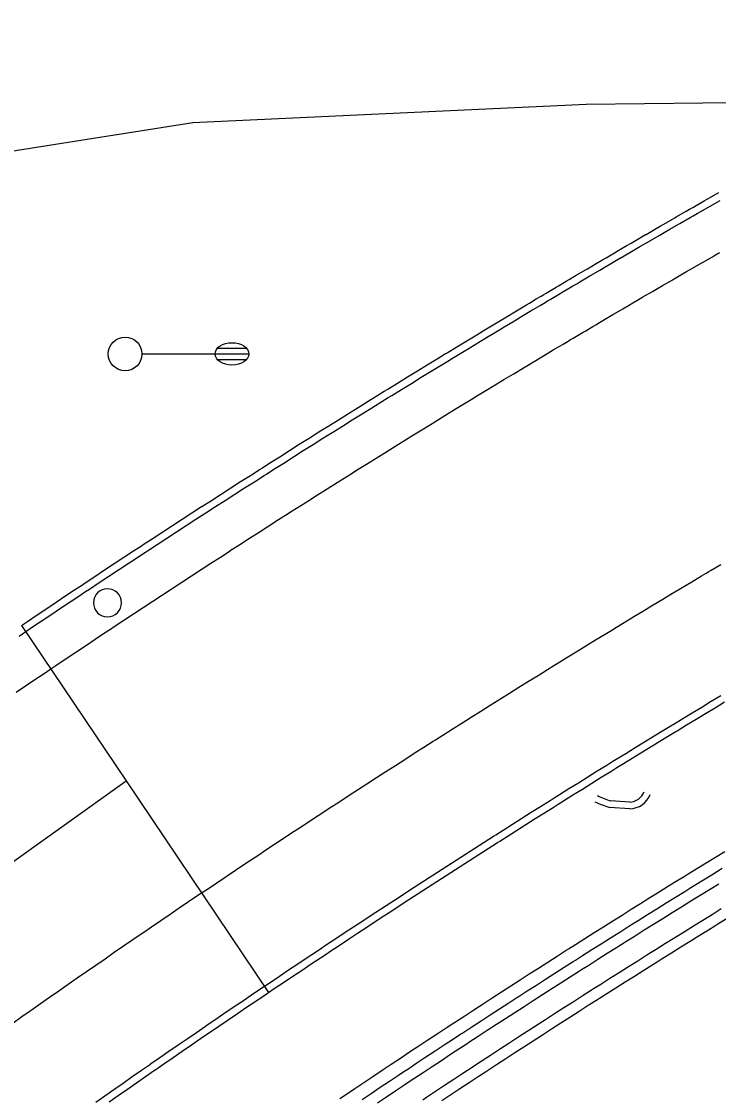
# Model space of a CAD drawing. Extents: x 2145380 to 2157287, y 139568 to 149130.
# Drawn here: x 2151869.3 to 2151931.3, y 142658.9 to 142754.6 of the extents above; entities that cross this region are included whole.
import ezdxf

# ---------------------------------------------------------------- set-up
doc = ezdxf.new("R2010")
doc.units = 0
for name, color, linetype in [('PR_PREVIOUSLY CONSTRUCTED', 7, 'Continuous'), ('TOPO_Curb Back', 7, 'Continuous'), ('TOPO_Flowline', 7, 'Continuous'), ('TOPO_Light Pole', 7, 'Continuous'), ('TOPO_Misc', 7, 'Continuous')]:
    doc.layers.add(name, color=color, linetype=linetype)

# ---------------------------------------------------------------- blocks, each defined once
blk = doc.blocks.new('LP')
at = {"layer": 'TOPO_Light Pole'}
blk.add_line((3.81, 0), (20.32, 0), dxfattribs=at)
for points in [[(20.32, 0), (27.94, 0)], [(20.32, 0), (23.5, 0)], [(20.83, 1.27), (27.43, 1.27)], [(20.83, 1.27), (23.5, 1.27)], [(23.71, 1.27), (27.43, 1.27)], [(23.71, 0), (27.94, 0)], [(20.83, -1.27), (27.43, -1.27)], [(20.83, -1.27), (23.5, -1.27)], [(23.71, -1.27), (27.43, -1.27)]]:
    blk.add_lwpolyline(points, dxfattribs=at)
blk.add_circle((0, 0), 3.81, dxfattribs=at)
blk.add_ellipse((24.13, 0), major_axis=(3.81, 0), ratio=0.666667, dxfattribs=at)
blk = doc.blocks.new('POST')
at = {"layer": 'TOPO_Misc'}
for start, end in [(90, 180), (360, 90), (180, 270), (270, 0)]:
    blk.add_arc((-0.01, 0.03), 3.16, start, end, dxfattribs=at)

msp = doc.modelspace()

# ---------------------------------------------------------------- linework, layer by layer
at = {"layer": 'PR_PREVIOUSLY CONSTRUCTED'}
for p, q in [((2151869.328, 142700.948), (2151878.636, 142687.122)), ((2151790.957, 142624.477), (2151878.636, 142687.122)), ((2151878.636, 142687.122), (2151891.295, 142668.32))]:
    msp.add_line(p, q, dxfattribs=at)
for points in [[(2151869.328, 142700.948), (2151869.854, 142701.301), (2151870.709, 142701.876), (2151871.565, 142702.449), (2151872.421, 142703.021), (2151873.278, 142703.593), (2151874.136, 142704.164), (2151874.647, 142704.503), (2151874.994, 142704.733), (2151875.853, 142705.302), (2151876.712, 142705.87), (2151877.572, 142706.437), (2151878.432, 142707.003), (2151879.293, 142707.569), (2151879.989, 142708.024), (2151880.155, 142708.133), (2151881.017, 142708.696), (2151881.88, 142709.259), (2151882.744, 142709.821), (2151883.608, 142710.381), (2151884.472, 142710.941), (2151885.337, 142711.5), (2151885.353, 142711.51), (2151886.203, 142712.058), (2151887.069, 142712.615), (2151887.936, 142713.171), (2151888.804, 142713.727), (2151889.672, 142714.281), (2151890.541, 142714.835), (2151890.74, 142714.961), (2151891.41, 142715.387), (2151892.28, 142715.939), (2151893.15, 142716.49), (2151894.021, 142717.039), (2151894.893, 142717.588), (2151895.765, 142718.136), (2151896.149, 142718.377), (2151896.638, 142718.683), (2151897.511, 142719.23), (2151898.385, 142719.775), (2151899.259, 142720.319), (2151900.134, 142720.863), (2151901.01, 142721.405), (2151901.58, 142721.758), (2151901.886, 142721.947), (2151902.763, 142722.487), (2151903.64, 142723.027), (2151904.518, 142723.566), (2151905.396, 142724.104), (2151906.275, 142724.641), (2151907.034, 142725.103), (2151907.155, 142725.177), (2151908.035, 142725.712), (2151908.915, 142726.246), (2151909.797, 142726.78), (2151910.616, 142727.275), (2151910.678, 142727.312), (2151911.561, 142727.844), (2151911.901, 142728.048), (2151912.443, 142728.374), (2151912.508, 142728.413), (2151913.188, 142728.82), (2151913.327, 142728.904), (2151914.211, 142729.432), (2151914.475, 142729.59), (2151915.095, 142729.96), (2151915.529, 142730.218), (2151915.764, 142730.358), (2151915.981, 142730.487), (2151916.866, 142731.013), (2151917.053, 142731.124), (2151917.752, 142731.538), (2151918.005, 142731.687), (2151918.344, 142731.888), (2151918.639, 142732.062), (2151919.526, 142732.585), (2151919.636, 142732.65), (2151920.414, 142733.107), (2151920.93, 142733.41), (2151921.303, 142733.629), (2151922.191, 142734.149), (2151922.208, 142734.159), (2151922.224, 142734.168), (2151923.081, 142734.668), (2151923.519, 142734.924), (2151923.522, 142734.925), (2151923.971, 142735.187), (2151924.816, 142735.678), (2151924.862, 142735.704), (2151925.753, 142736.221), (2151926.114, 142736.43), (2151926.644, 142736.737), (2151927.413, 142737.18), (2151927.536, 142737.251), (2151928.429, 142737.765), (2151928.713, 142737.928), (2151929.06, 142738.128), (2151929.322, 142738.278), (2151930.014, 142738.675), (2151930.216, 142738.79), (2151931.111, 142739.301), (2151931.317, 142739.419)], [(2151869.701, 142700.395), (2151870.226, 142700.748), (2151871.081, 142701.322), (2151871.936, 142701.895), (2151872.792, 142702.467), (2151873.648, 142703.038), (2151874.505, 142703.608), (2151875.016, 142703.948), (2151875.362, 142704.178), (2151876.221, 142704.746), (2151877.079, 142705.314), (2151877.939, 142705.88), (2151878.798, 142706.446), (2151879.659, 142707.011), (2151880.354, 142707.466), (2151880.52, 142707.575), (2151881.382, 142708.138), (2151882.244, 142708.7), (2151883.107, 142709.262), (2151883.97, 142709.822), (2151884.834, 142710.381), (2151885.699, 142710.94), (2151885.714, 142710.95), (2151886.564, 142711.498), (2151887.43, 142712.054), (2151888.296, 142712.61), (2151889.163, 142713.165), (2151890.031, 142713.719), (2151890.899, 142714.272), (2151891.098, 142714.399), (2151891.767, 142714.824), (2151892.637, 142715.376), (2151893.506, 142715.926), (2151894.377, 142716.475), (2151895.248, 142717.024), (2151896.119, 142717.572), (2151896.503, 142717.812), (2151896.991, 142718.118), (2151897.864, 142718.664), (2151898.737, 142719.209), (2151899.611, 142719.753), (2151900.486, 142720.296), (2151901.361, 142720.838), (2151901.931, 142721.191), (2151902.236, 142721.379), (2151903.112, 142721.92), (2151903.989, 142722.459), (2151904.866, 142722.998), (2151905.744, 142723.535), (2151906.622, 142724.072), (2151907.38, 142724.534), (2151907.501, 142724.608), (2151908.381, 142725.142), (2151909.261, 142725.676), (2151910.141, 142726.209), (2151910.961, 142726.704), (2151911.023, 142726.741), (2151911.904, 142727.272), (2151912.245, 142727.477), (2151912.787, 142727.802), (2151912.851, 142727.841), (2151913.53, 142728.248), (2151913.669, 142728.332), (2151914.553, 142728.86), (2151914.817, 142729.018), (2151915.437, 142729.387), (2151915.87, 142729.646), (2151916.104, 142729.785), (2151916.321, 142729.914), (2151917.206, 142730.44), (2151917.393, 142730.55), (2151918.092, 142730.964), (2151918.344, 142731.113), (2151918.683, 142731.314), (2151918.978, 142731.488), (2151919.865, 142732.011), (2151919.975, 142732.075), (2151920.752, 142732.532), (2151921.267, 142732.835), (2151921.64, 142733.053), (2151922.528, 142733.573), (2151922.545, 142733.583), (2151922.56, 142733.592), (2151923.417, 142734.092), (2151923.855, 142734.348), (2151923.858, 142734.349), (2151924.306, 142734.611), (2151925.151, 142735.101), (2151925.196, 142735.128), (2151926.087, 142735.644), (2151926.448, 142735.853), (2151926.978, 142736.159), (2151927.746, 142736.603), (2151927.869, 142736.674), (2151928.761, 142737.187), (2151929.045, 142737.35), (2151929.392, 142737.55), (2151929.654, 142737.7), (2151930.346, 142738.096), (2151930.547, 142738.211), (2151931.441, 142738.722)], [(2151871.935, 142697.076), (2151872.458, 142697.429), (2151873.309, 142698), (2151874.161, 142698.571), (2151875.013, 142699.14), (2151875.866, 142699.709), (2151876.719, 142700.277), (2151877.228, 142700.615), (2151877.573, 142700.844), (2151878.428, 142701.41), (2151879.283, 142701.976), (2151880.139, 142702.54), (2151880.995, 142703.104), (2151881.852, 142703.666), (2151882.544, 142704.119), (2151882.71, 142704.228), (2151883.568, 142704.789), (2151884.427, 142705.348), (2151885.286, 142705.907), (2151886.146, 142706.465), (2151887.006, 142707.023), (2151887.868, 142707.579), (2151887.883, 142707.589), (2151888.729, 142708.134), (2151889.591, 142708.689), (2151890.454, 142709.242), (2151891.318, 142709.795), (2151892.182, 142710.347), (2151893.046, 142710.898), (2151893.244, 142711.024), (2151893.911, 142711.447), (2151894.777, 142711.997), (2151895.643, 142712.545), (2151896.51, 142713.092), (2151897.378, 142713.638), (2151898.246, 142714.184), (2151898.628, 142714.423), (2151899.114, 142714.728), (2151899.983, 142715.272), (2151900.853, 142715.814), (2151901.723, 142716.356), (2151902.594, 142716.897), (2151903.466, 142717.437), (2151904.033, 142717.788), (2151904.338, 142717.976), (2151905.21, 142718.514), (2151906.083, 142719.051), (2151906.957, 142719.588), (2151907.831, 142720.123), (2151908.706, 142720.657), (2151909.461, 142721.118), (2151909.581, 142721.191), (2151910.457, 142721.723), (2151911.334, 142722.255), (2151912.211, 142722.786), (2151913.027, 142723.279), (2151913.088, 142723.316), (2151913.966, 142723.845), (2151914.306, 142724.049), (2151914.845, 142724.373), (2151914.91, 142724.412), (2151915.586, 142724.817), (2151915.724, 142724.9), (2151916.604, 142725.426), (2151916.867, 142725.583), (2151917.484, 142725.951), (2151917.916, 142726.208), (2151918.149, 142726.347), (2151918.365, 142726.476), (2151919.247, 142726.999), (2151919.433, 142727.11), (2151920.129, 142727.522), (2151920.38, 142727.67), (2151920.718, 142727.87), (2151921.011, 142728.043), (2151921.894, 142728.564), (2151922.004, 142728.628), (2151922.778, 142729.084), (2151923.291, 142729.385), (2151923.662, 142729.602), (2151924.547, 142730.12), (2151924.563, 142730.13), (2151924.579, 142730.139), (2151925.432, 142730.637), (2151925.869, 142730.892), (2151925.871, 142730.893), (2151926.318, 142731.153), (2151927.159, 142731.642), (2151927.204, 142731.668), (2151928.091, 142732.182), (2151928.451, 142732.391), (2151928.979, 142732.696), (2151929.744, 142733.137), (2151929.866, 142733.208), (2151930.755, 142733.719), (2151931.038, 142733.882), (2151931.383, 142734.08)], [(2151885.338, 142677.168), (2151885.848, 142677.511), (2151886.679, 142678.069), (2151887.509, 142678.625), (2151888.341, 142679.181), (2151889.173, 142679.736), (2151890.005, 142680.29), (2151890.501, 142680.62), (2151890.838, 142680.843), (2151891.672, 142681.396), (2151892.506, 142681.947), (2151893.341, 142682.497), (2151894.176, 142683.047), (2151895.012, 142683.596), (2151895.687, 142684.038), (2151895.849, 142684.144), (2151896.686, 142684.691), (2151897.524, 142685.237), (2151898.362, 142685.782), (2151899.201, 142686.327), (2151900.04, 142686.87), (2151900.88, 142687.413), (2151900.895, 142687.422), (2151901.721, 142687.955), (2151902.562, 142688.495), (2151903.403, 142689.035), (2151904.246, 142689.574), (2151905.089, 142690.113), (2151905.932, 142690.65), (2151906.125, 142690.773), (2151906.776, 142691.187), (2151907.62, 142691.722), (2151908.465, 142692.257), (2151909.311, 142692.791), (2151910.157, 142693.323), (2151911.004, 142693.856), (2151911.377, 142694.089), (2151911.851, 142694.387), (2151912.699, 142694.917), (2151913.547, 142695.446), (2151914.396, 142695.975), (2151915.246, 142696.502), (2151916.096, 142697.029), (2151916.65, 142697.372), (2151916.946, 142697.555), (2151917.798, 142698.08), (2151918.649, 142698.604), (2151919.502, 142699.127), (2151920.354, 142699.649), (2151921.208, 142700.171), (2151921.944, 142700.619), (2151922.062, 142700.691), (2151922.916, 142701.211), (2151923.771, 142701.729), (2151924.626, 142702.247), (2151925.422, 142702.728), (2151925.483, 142702.764), (2151926.339, 142703.28), (2151926.67, 142703.479), (2151927.196, 142703.795), (2151927.259, 142703.833), (2151927.919, 142704.228), (2151928.054, 142704.309), (2151928.912, 142704.822), (2151929.169, 142704.976), (2151929.771, 142705.335), (2151930.192, 142705.586), (2151930.42, 142705.721), (2151930.63, 142705.846), (2151931.49, 142706.357)], [(2151869.111, 142699.998), (2151869.701, 142700.395)], [(2151868.856, 142695.004), (2151869.686, 142695.563), (2151870.515, 142696.121), (2151871.345, 142696.679), (2151871.935, 142697.076)], [(2151890.922, 142668.873), (2151891.428, 142669.212), (2151892.249, 142669.764), (2151893.071, 142670.315), (2151893.894, 142670.865), (2151894.717, 142671.414), (2151895.541, 142671.962), (2151896.032, 142672.288), (2151896.365, 142672.51), (2151897.19, 142673.056), (2151898.016, 142673.602), (2151898.842, 142674.146), (2151899.668, 142674.69), (2151900.496, 142675.233), (2151901.164, 142675.671), (2151901.323, 142675.775), (2151902.152, 142676.317), (2151902.981, 142676.857), (2151903.81, 142677.397), (2151904.64, 142677.935), (2151905.471, 142678.473), (2151906.302, 142679.01), (2151906.317, 142679.02), (2151907.134, 142679.546), (2151907.966, 142680.081), (2151908.799, 142680.616), (2151909.632, 142681.149), (2151910.466, 142681.682), (2151911.301, 142682.214), (2151911.492, 142682.335), (2151912.136, 142682.744), (2151912.972, 142683.274), (2151913.808, 142683.803), (2151914.645, 142684.332), (2151915.482, 142684.859), (2151916.32, 142685.386), (2151916.689, 142685.617), (2151917.158, 142685.911), (2151917.997, 142686.436), (2151918.837, 142686.96), (2151919.677, 142687.483), (2151920.517, 142688.005), (2151921.358, 142688.526), (2151921.907, 142688.865), (2151922.2, 142689.046), (2151923.042, 142689.566), (2151923.885, 142690.084), (2151924.728, 142690.602), (2151925.572, 142691.119), (2151926.417, 142691.634), (2151927.145, 142692.079), (2151927.262, 142692.149), (2151928.107, 142692.664), (2151928.953, 142693.177), (2151929.8, 142693.689), (2151930.587, 142694.165), (2151930.647, 142694.201), (2151931.494, 142694.711)], [(2151891.295, 142668.32), (2151891.8, 142668.659), (2151892.621, 142669.211), (2151893.442, 142669.761), (2151894.264, 142670.31), (2151895.087, 142670.859), (2151895.91, 142671.407), (2151896.401, 142671.733), (2151896.734, 142671.954), (2151897.558, 142672.5), (2151898.383, 142673.045), (2151899.209, 142673.59), (2151900.035, 142674.133), (2151900.861, 142674.676), (2151901.529, 142675.113), (2151901.688, 142675.218), (2151902.516, 142675.759), (2151903.345, 142676.299), (2151904.173, 142676.838), (2151905.003, 142677.376), (2151905.833, 142677.913), (2151906.664, 142678.45), (2151906.678, 142678.46), (2151907.495, 142678.986), (2151908.326, 142679.521), (2151909.159, 142680.055), (2151909.991, 142680.588), (2151910.825, 142681.12), (2151911.659, 142681.651), (2151911.85, 142681.773), (2151912.493, 142682.182), (2151913.328, 142682.711), (2151914.164, 142683.24), (2151915, 142683.768), (2151915.837, 142684.295), (2151916.674, 142684.821), (2151917.043, 142685.052), (2151917.512, 142685.346), (2151918.35, 142685.87), (2151919.189, 142686.394), (2151920.029, 142686.916), (2151920.869, 142687.438), (2151921.709, 142687.959), (2151922.257, 142688.298), (2151922.55, 142688.479), (2151923.392, 142688.998), (2151924.234, 142689.516), (2151925.077, 142690.033), (2151925.92, 142690.55), (2151926.764, 142691.065), (2151927.492, 142691.509), (2151927.608, 142691.58), (2151928.453, 142692.094), (2151929.299, 142692.607), (2151930.145, 142693.119), (2151930.932, 142693.594), (2151930.991, 142693.63), (2151931.838, 142694.14)], [(2151897.641, 142658.893), (2151898.14, 142659.229), (2151898.951, 142659.774), (2151899.762, 142660.317), (2151900.574, 142660.86), (2151901.387, 142661.402), (2151902.201, 142661.944), (2151902.685, 142662.266), (2151903.014, 142662.484), (2151903.829, 142663.024), (2151904.644, 142663.562), (2151905.459, 142664.1), (2151906.275, 142664.637), (2151907.092, 142665.173), (2151907.751, 142665.605), (2151907.909, 142665.708), (2151908.727, 142666.243), (2151909.546, 142666.776), (2151910.365, 142667.309), (2151911.184, 142667.841), (2151912.004, 142668.372), (2151912.825, 142668.902), (2151912.839, 142668.911), (2151913.646, 142669.431), (2151914.467, 142669.96), (2151915.29, 142670.487), (2151916.113, 142671.014), (2151916.936, 142671.54), (2151917.76, 142672.065), (2151917.949, 142672.185), (2151918.584, 142672.589), (2151919.409, 142673.112), (2151920.235, 142673.634), (2151921.061, 142674.156), (2151921.888, 142674.676), (2151922.715, 142675.196), (2151923.079, 142675.425), (2151923.542, 142675.715), (2151924.371, 142676.233), (2151925.2, 142676.75), (2151926.029, 142677.266), (2151926.859, 142677.782), (2151927.689, 142678.296), (2151928.23, 142678.631), (2151928.52, 142678.81), (2151929.352, 142679.323), (2151930.184, 142679.835), (2151931.016, 142680.346), (2151931.85, 142680.856)], [(2151899.601, 142658.805), (2151900.411, 142659.348), (2151901.222, 142659.89), (2151902.034, 142660.431), (2151902.846, 142660.972), (2151903.331, 142661.294), (2151903.659, 142661.512), (2151904.473, 142662.051), (2151905.287, 142662.589), (2151906.101, 142663.126), (2151906.916, 142663.662), (2151907.732, 142664.197), (2151908.39, 142664.629), (2151908.548, 142664.732), (2151909.365, 142665.266), (2151910.182, 142665.799), (2151911, 142666.331), (2151911.819, 142666.862), (2151912.638, 142667.392), (2151913.457, 142667.922), (2151913.472, 142667.931), (2151914.277, 142668.45), (2151915.098, 142668.978), (2151915.919, 142669.505), (2151916.741, 142670.031), (2151917.563, 142670.556), (2151918.386, 142671.08), (2151918.575, 142671.2), (2151919.21, 142671.604), (2151920.034, 142672.126), (2151920.858, 142672.648), (2151921.683, 142673.169), (2151922.509, 142673.689), (2151923.335, 142674.208), (2151923.699, 142674.436), (2151924.162, 142674.726), (2151924.989, 142675.244), (2151925.817, 142675.76), (2151926.645, 142676.276), (2151927.474, 142676.79), (2151928.303, 142677.304), (2151928.844, 142677.639), (2151929.133, 142677.817), (2151929.964, 142678.33), (2151930.795, 142678.841), (2151931.626, 142679.351)], [(2151900.973, 142658.508), (2151901.783, 142659.05), (2151902.594, 142659.591), (2151903.405, 142660.131), (2151903.889, 142660.452), (2151904.217, 142660.67), (2151905.03, 142661.208), (2151905.843, 142661.746), (2151906.657, 142662.282), (2151907.471, 142662.818), (2151908.286, 142663.353), (2151908.944, 142663.784), (2151909.101, 142663.887), (2151909.917, 142664.42), (2151910.733, 142664.952), (2151911.55, 142665.484), (2151912.368, 142666.014), (2151913.186, 142666.544), (2151914.005, 142667.073), (2151914.019, 142667.082), (2151914.824, 142667.601), (2151915.644, 142668.128), (2151916.464, 142668.654), (2151917.285, 142669.18), (2151918.106, 142669.704), (2151918.928, 142670.228), (2151919.117, 142670.348), (2151919.751, 142670.751), (2151920.574, 142671.273), (2151921.398, 142671.794), (2151922.222, 142672.314), (2151923.047, 142672.834), (2151923.872, 142673.352), (2151924.235, 142673.58), (2151924.698, 142673.87), (2151925.524, 142674.387), (2151926.351, 142674.903), (2151927.178, 142675.418), (2151928.006, 142675.932), (2151928.835, 142676.446), (2151929.375, 142676.779), (2151929.664, 142676.958), (2151930.493, 142677.47), (2151931.324, 142677.98)], [(2151868.547, 142665.601), (2151869.364, 142666.177), (2151870, 142666.623), (2151870.183, 142666.751), (2151871.002, 142667.325), (2151871.821, 142667.898), (2151872.641, 142668.471), (2151873.462, 142669.042), (2151874.283, 142669.612), (2151875.09, 142670.171), (2151875.105, 142670.182), (2151875.928, 142670.751), (2151876.751, 142671.319), (2151877.575, 142671.886), (2151878.399, 142672.452), (2151879.224, 142673.017), (2151880.049, 142673.582), (2151880.202, 142673.686), (2151880.875, 142674.145), (2151881.702, 142674.708), (2151882.529, 142675.27), (2151883.357, 142675.831), (2151884.185, 142676.391), (2151885.014, 142676.95), (2151885.338, 142677.168)], [(2151904.995, 142658.786), (2151905.323, 142659.003), (2151906.134, 142659.54), (2151906.945, 142660.077), (2151907.757, 142660.612), (2151908.569, 142661.147), (2151909.382, 142661.68), (2151910.039, 142662.11), (2151910.196, 142662.213), (2151911.01, 142662.745), (2151911.825, 142663.276), (2151912.64, 142663.807), (2151913.456, 142664.336), (2151914.272, 142664.865), (2151915.089, 142665.392), (2151915.104, 142665.402), (2151915.907, 142665.919), (2151916.725, 142666.445), (2151917.543, 142666.971), (2151918.362, 142667.495), (2151919.182, 142668.018), (2151920.002, 142668.541), (2151920.19, 142668.66), (2151920.823, 142669.063), (2151921.644, 142669.584), (2151922.466, 142670.104), (2151923.289, 142670.623), (2151924.112, 142671.141), (2151924.935, 142671.658), (2151925.298, 142671.886), (2151925.759, 142672.175), (2151926.584, 142672.691), (2151927.409, 142673.206), (2151928.234, 142673.719), (2151929.061, 142674.233), (2151929.887, 142674.745), (2151930.426, 142675.078), (2151930.715, 142675.256), (2151931.542, 142675.767)], [(2151906.685, 142658.706), (2151907.496, 142659.242), (2151908.307, 142659.777), (2151909.119, 142660.311), (2151909.931, 142660.844), (2151910.586, 142661.274), (2151910.743, 142661.376), (2151911.557, 142661.908), (2151912.371, 142662.438), (2151913.185, 142662.968), (2151914, 142663.497), (2151914.815, 142664.025), (2151915.631, 142664.552), (2151915.646, 142664.562), (2151916.448, 142665.079), (2151917.265, 142665.604), (2151918.083, 142666.129), (2151918.901, 142666.652), (2151919.72, 142667.175), (2151920.539, 142667.697), (2151920.727, 142667.817), (2151921.359, 142668.218), (2151922.179, 142668.739), (2151923, 142669.258), (2151923.822, 142669.777), (2151924.644, 142670.295), (2151925.467, 142670.811), (2151925.829, 142671.039), (2151926.29, 142671.327), (2151927.113, 142671.843), (2151927.938, 142672.357), (2151928.762, 142672.87), (2151929.588, 142673.383), (2151930.414, 142673.895), (2151930.952, 142674.227), (2151931.24, 142674.405), (2151932.067, 142674.915)], [(2151875.926, 142658.565), (2151876.736, 142659.133), (2151877.547, 142659.7), (2151878.359, 142660.266), (2151879.171, 142660.832), (2151879.984, 142661.396), (2151880.782, 142661.949), (2151880.797, 142661.96), (2151881.611, 142662.523), (2151882.425, 142663.085), (2151883.241, 142663.646), (2151884.056, 142664.206), (2151884.872, 142664.765), (2151885.689, 142665.324), (2151885.841, 142665.427), (2151886.507, 142665.882), (2151887.325, 142666.438), (2151888.143, 142666.994), (2151888.962, 142667.549), (2151889.782, 142668.104), (2151890.602, 142668.657), (2151890.922, 142668.873)], [(2151877.119, 142658.587), (2151877.929, 142659.154), (2151878.74, 142659.719), (2151879.552, 142660.284), (2151880.364, 142660.848), (2151881.161, 142661.401), (2151881.177, 142661.412), (2151881.99, 142661.974), (2151882.804, 142662.536), (2151883.618, 142663.096), (2151884.433, 142663.656), (2151885.249, 142664.215), (2151886.065, 142664.773), (2151886.217, 142664.877), (2151886.882, 142665.331), (2151887.7, 142665.887), (2151888.518, 142666.443), (2151889.336, 142666.997), (2151890.155, 142667.551), (2151890.975, 142668.104), (2151891.295, 142668.32)]]:
    msp.add_lwpolyline(points, dxfattribs=at)
at = {"layer": 'TOPO_Curb Back'}
for points in [[(2151923.4, 142684.639), (2151921.61, 142684.743)], [(2151923.407, 142685.239), (2151921.733, 142685.337)]]:
    msp.add_lwpolyline(points, dxfattribs=at)
for centre, radius, start, end in [((2151931.611, 142712.245), 28.664, 247.25621, 249.84255), ((2151923.344, 142686.661), 2.023, 271.57743, 338.64305), ((2151923.344, 142686.661), 1.423, 272.5231, 338.64305), ((2151931.611, 142712.245), 29.264, 247.25621, 250.01711)]:
    msp.add_arc(centre, radius, start, end, dxfattribs=at)
at = {"layer": 'TOPO_Flowline'}
msp.add_lwpolyline([(2152133.432, 142754.619), (2152083.194, 142753.751), (2152069.623, 142753.675), (2152047.987, 142752.95), (2152026.063, 142752.444), (2152017.871, 142752.189), (2151971.543, 142751.23), (2151964.276, 142750.442), (2151952.33, 142749.268), (2151940.272, 142747.473), (2151919.533, 142747.25), (2151884.549, 142745.622), (2151858.42, 142741.503)], dxfattribs=at)

# ---------------------------------------------------------------- block references
at = {"layer": 'TOPO_Light Pole', "xscale": 0.39370000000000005, "yscale": 0.3937000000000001}
msp.add_blockref('LP', (2151878.536, 142725.072), dxfattribs=at)
at = {"layer": 'TOPO_Misc', "xscale": 0.39370000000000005, "yscale": 0.3937000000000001}
msp.add_blockref('POST', (2151876.973, 142702.941), dxfattribs=at)

doc.saveas('drawing.dxf')
